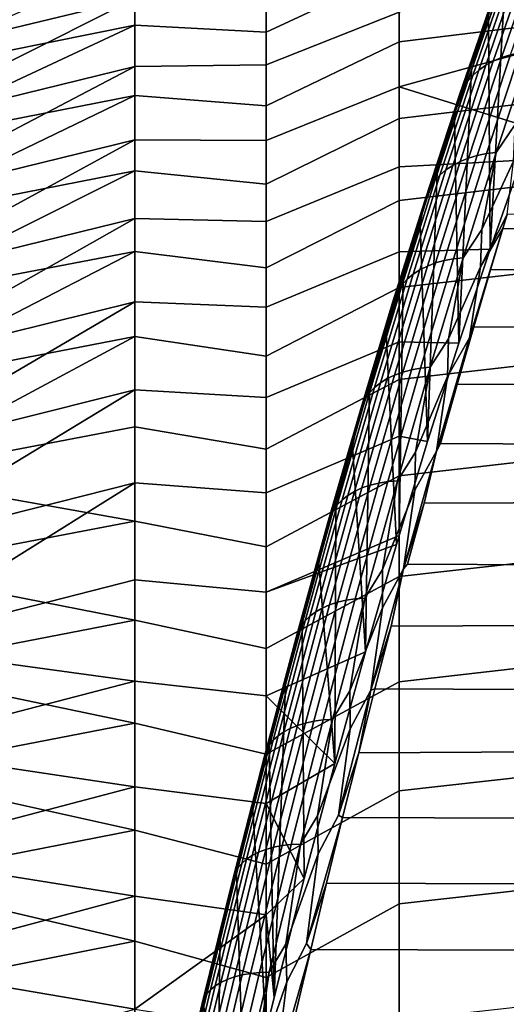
# Model space of a CAD drawing. Header units: metres. Extents: x -29 to 117, y -464 to 29.
# Tile 314 of 362: x 62.72 to 66.41, y 14.05 to 21.52. Entities that reach past the tile are written whole.
import ezdxf

# ---------------------------------------------------------------- set-up
doc = ezdxf.new("R2010")
doc.units = ezdxf.units.M
doc.layers.add('solid_24_501_056_XXX', color=7, linetype='CONTINUOUS')

msp = doc.modelspace()

# ---------------------------------------------------------------- linework, layer by layer
at = {"layer": 'solid_24_501_056_XXX'}
for points in [[(65.597748, 22.397615, 40.839142), (65.597748, 21.894754, 39.882339), (64.589394, 21.423399, 39.495895), (64.589394, 21.941603, 40.429314)], [(66.273109, 21.547792, 69.137764), (66.518974, 22.226353, 68.25943), (66.40519, 21.867474, 68.60524), (66.275726, 21.506407, 69.064583)], [(66.534523, 22.218683, 68.138374), (66.52697, 20.453182, 66.701401), (66.289009, 19.777672, 67.535789), (66.40519, 21.867474, 68.60524)], [(62.611195, 21.68302, 62.856491), (62.611195, 21.439903, 63.329048), (63.590717, 21.679659, 63.511047), (63.590717, 22.156546, 62.564056)], [(65.597748, 22.102758, 63.733971), (64.589394, 21.712727, 63.994675), (64.589394, 21.176491, 64.917854), (65.597748, 21.575422, 64.677505)], [(62.611195, 21.279436, 40.372345), (62.611195, 21.529135, 40.841457), (63.590717, 21.969786, 41.052837), (63.590717, 21.476528, 40.114269)], [(64.589394, 21.423399, 39.495895), (63.590717, 21.476528, 40.114269), (63.590717, 21.969786, 41.052837), (64.589394, 21.941603, 40.429314)], [(66.614128, 21.474018, 38.808464), (65.597748, 21.351044, 38.948147), (65.597748, 21.894754, 39.882339), (66.614128, 22.020077, 39.741688)], [(66.626465, 21.958597, 69.569153), (66.375366, 21.230556, 70.43679), (66.442291, 21.25119, 70.474533), (66.693733, 21.980221, 69.605705)], [(65.597748, 21.894754, 39.882339), (65.597748, 21.351044, 38.948147), (64.589394, 20.865513, 38.585636), (64.589394, 21.423399, 39.495895)], [(66.45224, 21.860304, 69.440414), (66.202492, 21.136168, 70.303406), (66.254868, 21.172758, 70.350807), (66.505119, 21.89834, 69.486092)], [(66.505119, 21.89834, 69.486092), (66.254868, 21.172758, 70.350807), (66.312683, 21.204325, 70.395416), (66.563385, 21.931211, 69.529144)], [(66.563385, 21.931211, 69.529144), (66.312683, 21.204325, 70.395416), (66.375366, 21.230556, 70.43679), (66.626465, 21.958597, 69.569153)], [(66.614128, 21.848598, 64.561401), (65.597748, 21.575422, 64.677505), (65.597748, 21.007833, 65.597382), (66.614128, 21.289696, 65.486992)], [(66.364693, 21.770294, 69.34301), (66.116058, 21.04941, 70.202126), (66.156067, 21.094915, 70.253677), (66.405273, 21.81748, 69.392563)], [(66.405273, 21.81748, 69.392563), (66.156067, 21.094915, 70.253677), (66.202492, 21.136168, 70.303406), (66.45224, 21.860304, 69.440414)], [(66.275726, 21.506407, 69.064583), (66.40519, 21.867474, 68.60524), (66.289009, 19.777672, 67.535789)], [(66.330879, 21.71921, 69.292252), (66.082863, 21.000099, 70.149254), (66.116058, 21.04941, 70.202126), (66.364693, 21.770294, 69.34301)], [(62.611195, 21.186489, 63.796162), (62.611195, 20.922899, 64.257614), (63.590717, 21.162319, 64.436562), (63.590717, 21.679659, 63.511047)], [(62.611195, 21.439903, 63.329048), (62.611195, 21.186489, 63.796162), (63.590717, 21.679659, 63.511047)], [(64.589394, 21.176491, 64.917854), (64.589394, 21.712727, 63.994675), (63.590717, 21.679659, 63.511047), (63.590717, 21.162319, 64.436562)], [(66.284859, 21.607407, 69.189117), (66.038139, 20.89205, 70.041649), (66.056801, 20.947472, 70.095581), (66.304184, 21.664736, 69.240784)], [(66.304184, 21.664736, 69.240784), (66.056801, 20.947472, 70.095581), (66.082863, 21.000099, 70.149254), (66.330879, 21.71921, 69.292252)], [(66.273109, 21.547792, 69.137764), (66.027054, 20.834379, 69.987976), (66.038139, 20.89205, 70.041649), (66.284859, 21.607407, 69.189117)], [(65.597748, 21.575422, 64.677505), (64.589394, 21.176491, 64.917854), (64.589394, 20.601028, 65.817101), (65.597748, 21.007833, 65.597382)], [(66.273109, 21.547792, 69.137764), (66.146324, 21.135984, 69.515732), (66.027054, 20.834379, 69.987976)], [(66.273109, 21.547792, 69.137764), (66.275726, 21.506407, 69.064583), (66.146324, 21.135984, 69.515732)], [(62.611195, 20.749502, 39.451099), (62.611195, 21.019518, 39.908821), (63.590717, 21.476528, 40.114269), (63.590717, 20.943197, 39.19788)], [(62.611195, 21.019518, 39.908821), (62.611195, 21.279436, 40.372345), (63.590717, 21.476528, 40.114269)], [(64.589394, 20.865513, 38.585636), (63.590717, 20.943197, 39.19788), (63.590717, 21.476528, 40.114269), (64.589394, 21.423399, 39.495895)], [(66.614128, 20.888432, 37.899525), (65.597748, 20.767498, 38.038303), (65.597748, 21.351044, 38.948147), (66.614128, 21.474018, 38.808464)], [(66.146324, 21.135984, 69.515732), (66.275726, 21.506407, 69.064583), (66.289009, 19.777672, 67.535789), (66.050903, 19.064861, 68.339691)], [(65.597748, 21.351044, 38.948147), (65.597748, 20.767498, 38.038303), (64.589394, 20.268974, 37.70023), (64.589394, 20.865513, 38.585636)], [(66.764709, 21.091181, 65.836884), (66.614128, 21.289696, 65.486992), (65.597748, 21.007833, 65.597382), (66.614258, 20.691708, 66.387589)], [(66.312683, 21.204325, 70.395416), (66.06218, 20.443054, 71.231689), (66.124458, 20.468077, 71.274399), (66.375366, 21.230556, 70.43679)], [(66.375366, 21.230556, 70.43679), (66.124458, 20.468077, 71.274399), (66.191048, 20.487675, 71.313278), (66.442291, 21.25119, 70.474533)], [(66.442291, 21.25119, 70.474533), (66.191048, 20.487675, 71.313278), (66.261276, 20.501654, 71.347939), (66.512802, 21.266026, 70.508255)], [(66.512802, 21.266026, 70.508255), (66.261276, 20.501654, 71.347939), (66.33445, 20.509878, 71.378044), (66.586197, 21.274916, 70.537636)], [(66.586197, 21.274916, 70.537636), (66.33445, 20.509878, 71.378044), (66.477722, 20.72196, 71.179649)], [(62.611195, 20.64926, 64.713173), (62.611195, 20.365704, 65.162628), (63.590717, 20.605495, 65.338867), (63.590717, 21.162319, 64.436562)], [(62.611195, 20.922899, 64.257614), (62.611195, 20.64926, 64.713173), (63.590717, 21.162319, 64.436562)], [(64.589394, 20.601028, 65.817101), (64.589394, 21.176491, 64.917854), (63.590717, 21.162319, 64.436562), (63.590717, 20.605495, 65.338867)], [(66.202492, 21.136168, 70.303406), (65.952934, 20.377779, 71.136513), (66.004814, 20.412855, 71.185577), (66.254868, 21.172758, 70.350807)], [(66.254868, 21.172758, 70.350807), (66.004814, 20.412855, 71.185577), (66.06218, 20.443054, 71.231689), (66.312683, 21.204325, 70.395416)], [(66.116058, 21.04941, 70.202126), (65.867622, 20.294426, 71.031494), (65.907051, 20.338171, 71.084984), (66.156067, 21.094915, 70.253677)], [(66.156067, 21.094915, 70.253677), (65.907051, 20.338171, 71.084984), (65.952934, 20.377779, 71.136513), (66.202492, 21.136168, 70.303406)], [(66.016914, 20.756008, 69.95887), (66.146324, 21.135984, 69.515732), (66.050903, 19.064861, 68.339691)], [(66.027054, 20.834379, 69.987976), (66.146324, 21.135984, 69.515732), (66.016914, 20.756008, 69.95887)], [(65.597748, 21.007833, 65.597382), (64.589394, 20.601028, 65.817101), (64.589394, 19.987406, 66.690758), (65.597748, 20.401049, 66.491898)], [(66.52697, 20.453182, 66.701401), (66.614258, 20.691708, 66.387589), (65.597748, 21.007833, 65.597382), (65.597748, 20.401049, 66.491898)], [(66.056801, 20.947472, 70.095581), (65.809616, 20.196281, 70.920784), (65.835037, 20.246973, 70.976585), (66.082863, 21.000099, 70.149254)], [(66.082863, 21.000099, 70.149254), (65.835037, 20.246973, 70.976585), (65.867622, 20.294426, 71.031494), (66.116058, 21.04941, 70.202126)], [(62.611195, 20.17971, 38.553959), (62.611195, 20.469522, 38.999409), (63.590717, 20.943197, 39.19788), (63.590717, 20.37079, 38.305378)], [(62.611195, 20.469522, 38.999409), (62.611195, 20.749502, 39.451099), (63.590717, 20.943197, 39.19788)], [(64.589394, 20.268974, 37.70023), (63.590717, 20.37079, 38.305378), (63.590717, 20.943197, 39.19788), (64.589394, 20.865513, 38.585636)], [(66.038139, 20.89205, 70.041649), (65.791603, 20.142855, 70.864655), (65.809616, 20.196281, 70.920784), (66.056801, 20.947472, 70.095581)], [(66.614128, 20.264399, 37.016537), (65.597748, 20.145206, 37.15451), (65.597748, 20.767498, 38.038303), (66.614128, 20.888432, 37.899525)], [(66.027054, 20.834379, 69.987976), (65.781197, 20.087221, 70.808754), (65.791603, 20.142855, 70.864655), (66.038139, 20.89205, 70.041649)], [(65.597748, 20.767498, 38.038303), (65.597748, 20.145206, 37.15451), (64.589394, 19.63489, 36.841309), (64.589394, 20.268974, 37.70023)], [(66.027054, 20.834379, 69.987976), (65.887451, 20.366337, 70.394211), (65.781197, 20.087221, 70.808754)], [(66.027054, 20.834379, 69.987976), (66.016914, 20.756008, 69.95887), (65.887451, 20.366337, 70.394211)], [(65.887451, 20.366337, 70.394211), (66.016914, 20.756008, 69.95887), (66.050903, 19.064861, 68.339691), (65.813499, 18.317293, 69.110313)], [(66.46579, 20.443539, 71.492058), (66.477722, 20.72196, 71.179649), (66.33445, 20.509878, 71.378044), (66.22438, 19.926092, 72.003586)], [(62.535694, 20.073898, 65.565453), (62.611195, 20.072367, 65.605766), (63.590717, 20.605495, 65.338867), (62.611195, 20.365704, 65.162628)], [(62.611195, 20.072367, 65.605766), (62.611195, 19.769388, 66.042366), (63.590717, 20.010223, 66.216286), (63.590717, 20.605495, 65.338867)], [(64.589394, 19.987406, 66.690758), (64.589394, 20.601028, 65.817101), (63.590717, 20.605495, 65.338867), (63.590717, 20.010223, 66.216286)], [(66.06218, 20.443054, 71.231689), (65.812248, 19.648609, 72.036713), (65.874138, 19.672369, 72.080696), (66.124458, 20.468077, 71.274399)], [(66.124458, 20.468077, 71.274399), (65.874138, 19.672369, 72.080696), (65.940384, 19.690886, 72.120667), (66.191048, 20.487675, 71.313278)], [(66.191048, 20.487675, 71.313278), (65.940384, 19.690886, 72.120667), (66.01033, 19.703972, 72.156235), (66.261276, 20.501654, 71.347939)], [(66.261276, 20.501654, 71.347939), (66.01033, 19.703972, 72.156235), (66.08329, 19.711502, 72.18705), (66.33445, 20.509878, 71.378044)], [(66.33445, 20.509878, 71.378044), (66.08329, 19.711502, 72.18705), (66.22438, 19.926092, 72.003586)], [(115.799751, 19.720032, 72.228951), (115.828773, 20.513025, 71.42408), (66.417633, 20.040482, 71.911423), (66.385025, 19.933001, 72.019058)], [(65.597748, 20.401049, 66.491898), (64.589394, 19.987406, 66.690758), (64.589394, 19.336758, 67.537201), (65.597748, 19.756203, 67.359375)], [(66.289009, 19.777672, 67.535789), (66.52697, 20.453182, 66.701401), (65.597748, 20.401049, 66.491898), (65.597748, 19.756203, 67.359375)], [(65.952934, 20.377779, 71.136513), (65.703957, 19.586344, 71.938484), (65.755333, 19.619839, 71.989151), (66.004814, 20.412855, 71.185577)], [(66.004814, 20.412855, 71.185577), (65.755333, 19.619839, 71.989151), (65.812248, 19.648609, 72.036713), (66.06218, 20.443054, 71.231689)], [(66.22438, 19.926092, 72.003586), (66.215019, 19.643513, 72.297386), (66.417633, 20.040482, 71.911423), (66.46579, 20.443539, 71.492058)], [(62.611195, 19.571156, 37.682648), (62.611195, 19.880207, 38.114967), (63.590717, 20.37079, 38.305378), (63.590717, 19.760374, 37.438427)], [(62.611195, 19.880207, 38.114967), (62.611195, 20.17971, 38.553959), (63.590717, 20.37079, 38.305378)], [(64.589394, 19.63489, 36.841309), (63.590717, 19.760374, 37.438427), (63.590717, 20.37079, 38.305378), (64.589394, 20.268974, 37.70023)], [(65.867622, 20.294426, 71.031494), (65.619759, 19.506544, 71.829865), (65.658615, 19.548452, 71.885216), (65.907051, 20.338171, 71.084984)], [(65.907051, 20.338171, 71.084984), (65.658615, 19.548452, 71.885216), (65.703957, 19.586344, 71.938484), (65.952934, 20.377779, 71.136513)], [(65.781197, 20.087221, 70.808754), (65.887451, 20.366337, 70.394211), (65.813499, 18.317293, 69.110313), (65.758118, 19.967543, 70.821152)], [(65.809616, 20.196281, 70.920784), (65.562996, 19.412359, 71.715141), (65.587784, 19.461029, 71.772987), (65.835037, 20.246973, 70.976585)], [(65.835037, 20.246973, 70.976585), (65.587784, 19.461029, 71.772987), (65.619759, 19.506544, 71.829865), (65.867622, 20.294426, 71.031494)], [(66.614128, 19.603065, 36.161129), (65.597748, 19.485329, 36.298412), (65.597748, 20.145206, 37.15451), (66.614128, 20.264399, 37.016537)], [(65.791603, 20.142855, 70.864655), (65.545647, 19.361017, 71.656898), (65.562996, 19.412359, 71.715141), (65.809616, 20.196281, 70.920784)], [(65.597748, 20.145206, 37.15451), (65.597748, 19.485329, 36.298412), (64.589394, 18.964434, 36.010471), (64.589394, 19.63489, 36.841309)], [(65.781197, 20.087221, 70.808754), (65.535904, 19.307508, 71.598839), (65.545647, 19.361017, 71.656898), (65.791603, 20.142855, 70.864655)], [(65.781197, 20.087221, 70.808754), (65.629097, 19.5602, 71.239082), (65.535904, 19.307508, 71.598839)], [(65.781197, 20.087221, 70.808754), (65.758118, 19.967543, 70.821152), (65.629097, 19.5602, 71.239082)], [(66.215019, 19.643513, 72.297386), (66.385025, 19.933001, 72.019058), (66.417633, 20.040482, 71.911423)], [(62.535694, 19.460821, 66.431198), (62.611195, 19.456917, 66.472221), (63.590717, 20.010223, 66.216286), (62.611195, 19.769388, 66.042366)], [(62.611195, 19.135099, 66.895126), (63.590717, 19.377615, 67.067177), (63.590717, 20.010223, 66.216286), (62.611195, 19.456917, 66.472221)], [(64.589394, 19.336758, 67.537201), (64.589394, 19.987406, 66.690758), (63.590717, 20.010223, 66.216286), (63.590717, 19.377615, 67.067177)], [(65.629097, 19.5602, 71.239082), (65.758118, 19.967543, 70.821152), (65.813499, 18.317293, 69.110313), (65.59771, 17.605551, 69.78373)], [(66.215019, 19.643513, 72.297386), (66.22438, 19.926092, 72.003586), (66.08329, 19.711502, 72.18705), (65.971924, 19.09729, 72.794685)], [(66.132225, 19.104038, 72.811813), (66.290741, 19.618967, 72.327019), (66.385025, 19.933001, 72.019058)], [(66.132225, 19.104038, 72.811813), (66.385025, 19.933001, 72.019058), (66.215019, 19.643513, 72.297386)], [(115.799751, 19.720032, 72.228951), (66.385025, 19.933001, 72.019058), (66.290741, 19.618967, 72.327019)], [(62.611195, 18.925007, 36.838837), (62.611195, 19.252705, 37.257202), (63.590717, 19.760374, 37.438427), (63.590717, 19.113087, 36.598644)], [(62.611195, 19.252705, 37.257202), (62.611195, 19.571156, 37.682648), (63.590717, 19.760374, 37.438427)], [(64.589394, 18.964434, 36.010471), (63.590717, 19.113087, 36.598644), (63.590717, 19.760374, 37.438427), (64.589394, 19.63489, 36.841309)], [(65.597748, 19.756203, 67.359375), (64.589394, 19.336758, 67.537201), (64.589394, 18.650291, 68.354858), (65.597748, 19.074497, 68.198196)], [(66.050903, 19.064861, 68.339691), (66.289009, 19.777672, 67.535789), (65.597748, 19.756203, 67.359375), (65.597748, 19.074497, 68.198196)], [(65.755333, 19.619839, 71.989151), (65.506828, 18.79492, 72.760262), (65.563293, 18.822205, 72.809212), (65.812248, 19.648609, 72.036713)], [(65.812248, 19.648609, 72.036713), (65.563293, 18.822205, 72.809212), (65.624786, 18.844652, 72.854424), (65.874138, 19.672369, 72.080696)], [(65.874138, 19.672369, 72.080696), (65.624786, 18.844652, 72.854424), (65.690689, 18.86204, 72.895447), (65.940384, 19.690886, 72.120667)], [(65.940384, 19.690886, 72.120667), (65.690689, 18.86204, 72.895447), (65.760361, 18.874199, 72.931885), (66.01033, 19.703972, 72.156235)], [(66.01033, 19.703972, 72.156235), (65.760361, 18.874199, 72.931885), (65.833099, 18.881006, 72.963371), (66.08329, 19.711502, 72.18705)], [(66.08329, 19.711502, 72.18705), (65.833099, 18.881006, 72.963371), (65.971924, 19.09729, 72.794685)], [(115.756416, 18.894234, 73.002594), (115.799751, 19.720032, 72.228951), (66.290741, 19.618967, 72.327019), (66.164032, 19.188869, 72.733658)], [(65.658615, 19.548452, 71.885216), (65.41114, 18.726967, 72.653114), (65.45594, 18.763069, 72.708054), (65.703957, 19.586344, 71.938484)], [(65.703957, 19.586344, 71.938484), (65.45594, 18.763069, 72.708054), (65.506828, 18.79492, 72.760262), (65.755333, 19.619839, 71.989151)], [(66.614128, 18.905649, 35.334873), (65.597748, 18.789099, 35.471607), (65.597748, 19.485329, 36.298412), (66.614128, 19.603065, 36.161129)], [(66.132225, 19.104038, 72.811813), (66.215019, 19.643513, 72.297386), (65.971924, 19.09729, 72.794685), (65.965248, 18.811579, 73.070045)], [(66.132225, 19.104038, 72.811813), (66.164032, 19.188869, 72.733658), (66.290741, 19.618967, 72.327019)], [(65.587784, 19.461029, 71.772987), (65.341492, 18.643473, 72.537216), (65.372864, 18.68697, 72.595978), (65.619759, 19.506544, 71.829865)], [(65.619759, 19.506544, 71.829865), (65.372864, 18.68697, 72.595978), (65.41114, 18.726967, 72.653114), (65.658615, 19.548452, 71.885216)], [(65.500305, 19.144028, 71.648247), (65.629097, 19.5602, 71.239082), (65.59771, 17.605551, 69.78373), (65.576859, 17.535139, 69.847427)], [(65.535904, 19.307508, 71.598839), (65.629097, 19.5602, 71.239082), (65.500305, 19.144028, 71.648247)], [(65.597748, 19.485329, 36.298412), (65.597748, 18.789099, 35.471607), (64.589394, 18.258846, 35.209251), (64.589394, 18.964434, 36.010471)], [(65.562996, 19.412359, 71.715141), (65.317345, 18.596909, 72.477402), (65.341492, 18.643473, 72.537216), (65.587784, 19.461029, 71.772987)], [(62.535694, 18.810434, 67.269264), (62.611195, 18.80409, 67.310875), (63.590717, 19.377615, 67.067177), (62.611195, 19.135099, 66.895126)], [(62.611195, 18.464052, 67.719276), (63.590717, 18.708849, 67.889961), (63.590717, 19.377615, 67.067177), (62.611195, 18.80409, 67.310875)], [(64.589394, 18.650291, 68.354858), (64.589394, 19.336758, 67.537201), (63.590717, 19.377615, 67.067177), (63.590717, 18.708849, 67.889961)], [(65.535904, 19.307508, 71.598839), (65.291565, 18.496439, 72.357002), (65.300644, 18.547733, 72.417137), (65.545647, 19.361017, 71.656898)], [(65.545647, 19.361017, 71.656898), (65.300644, 18.547733, 72.417137), (65.317345, 18.596909, 72.477402), (65.562996, 19.412359, 71.715141)], [(65.535904, 19.307508, 71.598839), (65.371704, 18.718931, 72.048775), (65.291565, 18.496439, 72.357002)], [(65.535904, 19.307508, 71.598839), (65.500305, 19.144028, 71.648247), (65.371704, 18.718931, 72.048775)], [(65.371704, 18.718931, 72.048775), (65.500305, 19.144028, 71.648247), (65.576859, 17.535139, 69.847427), (65.341835, 16.721228, 70.548393)], [(115.756416, 18.894234, 73.002594), (66.164032, 19.188869, 72.733658), (66.037674, 18.75041, 73.131142)], [(66.132225, 19.104038, 72.811813), (66.037674, 18.75041, 73.131142), (66.164032, 19.188869, 72.733658)], [(62.611195, 18.242504, 36.024151), (62.611195, 18.588219, 36.427753), (63.590717, 19.113087, 36.598644), (63.590717, 18.430136, 35.787601)], [(62.611195, 18.588219, 36.427753), (62.611195, 18.925007, 36.838837), (63.590717, 19.113087, 36.598644)], [(64.589394, 18.258846, 35.209251), (63.590717, 18.430136, 35.787601), (63.590717, 19.113087, 36.598644), (64.589394, 18.964434, 36.010471)], [(65.597748, 19.074497, 68.198196), (64.589394, 18.650291, 68.354858), (64.589394, 17.929276, 69.14222), (65.597748, 18.357204, 69.00679)], [(65.813499, 18.317293, 69.110313), (66.050903, 19.064861, 68.339691), (65.597748, 19.074497, 68.198196), (65.597748, 18.357204, 69.00679)], [(65.965248, 18.811579, 73.070045), (65.971924, 19.09729, 72.794685), (65.833099, 18.881006, 72.963371), (65.720749, 18.236797, 73.551651)], [(65.880737, 18.243322, 73.570435), (66.037674, 18.75041, 73.131142), (66.132225, 19.104038, 72.811813)], [(65.880737, 18.243322, 73.570435), (66.132225, 19.104038, 72.811813), (65.965248, 18.811579, 73.070045)], [(66.614128, 18.173435, 34.539291), (65.597748, 18.057812, 34.675644), (65.597748, 18.789099, 35.471607), (66.614128, 18.905649, 35.334873)], [(65.563293, 18.822205, 72.809212), (65.315697, 17.965057, 73.547928), (65.376793, 17.986141, 73.594315), (65.624786, 18.844652, 72.854424)], [(65.624786, 18.844652, 72.854424), (65.376793, 17.986141, 73.594315), (65.44236, 18.002361, 73.636353), (65.690689, 18.86204, 72.895447)], [(65.690689, 18.86204, 72.895447), (65.44236, 18.002361, 73.636353), (65.511749, 18.013556, 73.673622), (65.760361, 18.874199, 72.931885)], [(65.760361, 18.874199, 72.931885), (65.511749, 18.013556, 73.673622), (65.584274, 18.019613, 73.70575), (65.833099, 18.881006, 72.963371)], [(65.833099, 18.881006, 72.963371), (65.584274, 18.019613, 73.70575), (65.720749, 18.236797, 73.551651)], [(115.698807, 18.036806, 73.743637), (115.756416, 18.894234, 73.002594), (66.037674, 18.75041, 73.131142), (65.911835, 18.303814, 73.519272)], [(65.597748, 18.789099, 35.471607), (65.597748, 18.057812, 34.675644), (64.589394, 17.519438, 34.439133), (64.589394, 18.258846, 35.209251)], [(65.41114, 18.726967, 72.653114), (65.165009, 17.874926, 73.387436), (65.209282, 17.909172, 73.44397), (65.45594, 18.763069, 72.708054)], [(65.45594, 18.763069, 72.708054), (65.209282, 17.909172, 73.44397), (65.259674, 17.939316, 73.49765), (65.506828, 18.79492, 72.760262)], [(65.506828, 18.79492, 72.760262), (65.259674, 17.939316, 73.49765), (65.315697, 17.965057, 73.547928), (65.563293, 18.822205, 72.809212)], [(65.880737, 18.243322, 73.570435), (65.965248, 18.811579, 73.070045), (65.720749, 18.236797, 73.551651), (65.716858, 17.948954, 73.808784)], [(65.880737, 18.243322, 73.570435), (65.911835, 18.303814, 73.519272), (66.037674, 18.75041, 73.131142)], [(62.535694, 18.123981, 68.078064), (62.611195, 18.115145, 68.120117), (63.590717, 18.708849, 67.889961), (62.611195, 18.464052, 67.719276)], [(62.611195, 17.757538, 68.513229), (63.590717, 18.005177, 68.68309), (63.590717, 18.708849, 67.889961), (62.611195, 18.115145, 68.120117)], [(64.589394, 17.929276, 69.14222), (64.589394, 18.650291, 68.354858), (63.590717, 18.708849, 67.889961), (63.590717, 18.005177, 68.68309)], [(65.341492, 18.643473, 72.537216), (65.09655, 17.795511, 73.268021), (65.127312, 17.836914, 73.32859), (65.372864, 18.68697, 72.595978)], [(65.372864, 18.68697, 72.595978), (65.127312, 17.836914, 73.32859), (65.165009, 17.874926, 73.387436), (65.41114, 18.726967, 72.653114)], [(65.291565, 18.496439, 72.357002), (65.371704, 18.718931, 72.048775), (65.341835, 16.721228, 70.548393), (65.243484, 18.285536, 72.440102)], [(65.317345, 18.596909, 72.477402), (65.073029, 17.751131, 73.206322), (65.09655, 17.795511, 73.268021), (65.341492, 18.643473, 72.537216)], [(65.291565, 18.496439, 72.357002), (65.048561, 17.655209, 73.082008), (65.056976, 17.704208, 73.144112), (65.300644, 18.547733, 72.417137)], [(65.300644, 18.547733, 72.417137), (65.056976, 17.704208, 73.144112), (65.073029, 17.751131, 73.206322), (65.317345, 18.596909, 72.477402)], [(65.291565, 18.496439, 72.357002), (65.115829, 17.844448, 72.821678), (65.048561, 17.655209, 73.082008)], [(65.291565, 18.496439, 72.357002), (65.243484, 18.285536, 72.440102), (65.115829, 17.844448, 72.821678)], [(62.611195, 18.242504, 36.024151), (63.590717, 18.430136, 35.787601), (63.590717, 17.712799, 35.006809), (62.611195, 17.888027, 35.62822)], [(64.589394, 17.519438, 34.439133), (63.590717, 17.712799, 35.006809), (63.590717, 18.430136, 35.787601), (64.589394, 18.258846, 35.209251)], [(65.597748, 18.357204, 69.00679), (64.589394, 17.929276, 69.14222), (64.589394, 17.175049, 69.897835), (65.59771, 17.605551, 69.78373)], [(65.813499, 18.317293, 69.110313), (65.597748, 18.357204, 69.00679), (65.59771, 17.605551, 69.78373)], [(65.880737, 18.243322, 73.570435), (65.786476, 17.849276, 73.897896), (115.698807, 18.036806, 73.743637), (65.911835, 18.303814, 73.519272)], [(65.115829, 17.844448, 72.821678), (65.243484, 18.285536, 72.440102), (65.341835, 16.721228, 70.548393), (65.108467, 15.875729, 71.213066)], [(65.716858, 17.948954, 73.808784), (65.720749, 18.236797, 73.551651), (65.584274, 18.019613, 73.70575), (65.471252, 17.345926, 74.273239)], [(65.63092, 17.352137, 74.293648), (65.786476, 17.849276, 73.897896), (65.880737, 18.243322, 73.570435)], [(65.63092, 17.352137, 74.293648), (65.880737, 18.243322, 73.570435), (65.716858, 17.948954, 73.808784)], [(66.614128, 17.40777, 33.775852), (65.597748, 17.292835, 33.911999), (65.597748, 18.057812, 34.675644), (66.614128, 18.173435, 34.539291)], [(62.535694, 17.402784, 68.856041), (62.611195, 17.391401, 68.898399), (63.590717, 18.005177, 68.68309), (62.611195, 17.757538, 68.513229)], [(62.611195, 17.016912, 69.275459), (63.590717, 17.267908, 69.445091), (63.590717, 18.005177, 68.68309), (62.611195, 17.391401, 68.898399)], [(64.589394, 17.175049, 69.897835), (64.589394, 17.929276, 69.14222), (63.590717, 18.005177, 68.68309), (63.590717, 17.267908, 69.445091)], [(65.597748, 18.057812, 34.675644), (65.597748, 17.292835, 33.911999), (64.589394, 16.747578, 33.701546), (64.589394, 17.519438, 34.439133)], [(65.44236, 18.002361, 73.636353), (65.19577, 17.113155, 74.342201), (65.264885, 17.123352, 74.380257), (65.511749, 18.013556, 73.673622)], [(65.511749, 18.013556, 73.673622), (65.264885, 17.123352, 74.380257), (65.337196, 17.128633, 74.41301), (65.584274, 18.019613, 73.70575)], [(65.584274, 18.019613, 73.70575), (65.337196, 17.128633, 74.41301), (65.471252, 17.345926, 74.273239)], [(115.627312, 17.148214, 74.451317), (115.698807, 18.036806, 73.743637), (65.786476, 17.849276, 73.897896), (65.661522, 17.386984, 74.266853)], [(65.209282, 17.909172, 73.44397), (64.964355, 17.025955, 74.145065), (65.014252, 17.054331, 74.20015), (65.259674, 17.939316, 73.49765)], [(65.259674, 17.939316, 73.49765), (65.014252, 17.054331, 74.20015), (65.069832, 17.078474, 74.251694), (65.315697, 17.965057, 73.547928)], [(65.315697, 17.965057, 73.547928), (65.069832, 17.078474, 74.251694), (65.130539, 17.098148, 74.299202), (65.376793, 17.986141, 73.594315)], [(65.376793, 17.986141, 73.594315), (65.130539, 17.098148, 74.299202), (65.19577, 17.113155, 74.342201), (65.44236, 18.002361, 73.636353)], [(65.63092, 17.352137, 74.293648), (65.716858, 17.948954, 73.808784), (65.471252, 17.345926, 74.273239), (65.470245, 17.05695, 74.512444)], [(62.611195, 17.52496, 35.24015), (62.611195, 17.888027, 35.62822), (63.590717, 17.712799, 35.006809)], [(65.127312, 17.836914, 73.32859), (64.883484, 16.957672, 74.026527), (64.920616, 16.993629, 74.087006), (65.165009, 17.874926, 73.387436)], [(65.165009, 17.874926, 73.387436), (64.920616, 16.993629, 74.087006), (64.964355, 17.025955, 74.145065), (65.209282, 17.909172, 73.44397)], [(65.073029, 17.751131, 73.206322), (64.830429, 16.876318, 73.900749), (64.853325, 16.91844, 73.964233), (65.09655, 17.795511, 73.268021)], [(65.09655, 17.795511, 73.268021), (64.853325, 16.91844, 73.964233), (64.883484, 16.957672, 74.026527), (65.127312, 17.836914, 73.32859)], [(65.048561, 17.655209, 73.082008), (65.115829, 17.844448, 72.821678), (65.108467, 15.875729, 71.213066), (64.988625, 17.395287, 73.193771)], [(65.63092, 17.352137, 74.293648), (65.661522, 17.386984, 74.266853), (65.786476, 17.849276, 73.897896)], [(62.611195, 17.52496, 35.24015), (63.590717, 17.712799, 35.006809), (63.590717, 16.96241, 34.257721), (62.611195, 17.153475, 34.860134)], [(64.589394, 16.747578, 33.701546), (63.590717, 16.96241, 34.257721), (63.590717, 17.712799, 35.006809), (64.589394, 17.519438, 34.439133)], [(65.048561, 17.655209, 73.082008), (64.807274, 16.785105, 73.77269), (64.815025, 16.831728, 73.836685), (65.056976, 17.704208, 73.144112)], [(65.056976, 17.704208, 73.144112), (64.815025, 16.831728, 73.836685), (64.830429, 16.876318, 73.900749), (65.073029, 17.751131, 73.206322)], [(65.048561, 17.655209, 73.082008), (64.861877, 16.938042, 73.55645), (64.807274, 16.785105, 73.77269)], [(65.048561, 17.655209, 73.082008), (64.988625, 17.395287, 73.193771), (64.861877, 16.938042, 73.55645)], [(65.576859, 17.535139, 69.847427), (65.59771, 17.605551, 69.78373), (64.589394, 17.175049, 69.897835)], [(65.576859, 17.535139, 69.847427), (64.589394, 17.175049, 69.897835), (64.589394, 16.389008, 70.620293), (65.341835, 16.721228, 70.548393)], [(66.614128, 16.610064, 33.045956), (65.597748, 16.495596, 33.182102), (65.597748, 17.292835, 33.911999), (66.614128, 17.40777, 33.775852)], [(64.861877, 16.938042, 73.55645), (64.988625, 17.395287, 73.193771), (65.108467, 15.875729, 71.213066), (64.877609, 15.001692, 71.839027)], [(65.470245, 17.05695, 74.512444), (65.471252, 17.345926, 74.273239), (65.337196, 17.128633, 74.41301), (65.223824, 16.426088, 74.958321)], [(65.383171, 16.4319, 74.980309), (65.537155, 16.917181, 74.625977), (65.63092, 17.352137, 74.293648)], [(65.383171, 16.4319, 74.980309), (65.63092, 17.352137, 74.293648), (65.470245, 17.05695, 74.512444)], [(65.63092, 17.352137, 74.293648), (65.537155, 16.917181, 74.625977), (115.627312, 17.148214, 74.451317), (65.661522, 17.386984, 74.266853)], [(62.611195, 17.016912, 69.275459), (62.611195, 16.634251, 69.644218), (63.590717, 16.498419, 70.174545), (63.590717, 17.267908, 69.445091)], [(64.589394, 16.389008, 70.620293), (64.589394, 17.175049, 69.897835), (63.590717, 17.267908, 69.445091), (63.590717, 16.498419, 70.174545)], [(65.597748, 17.292835, 33.911999), (65.597748, 16.495596, 33.182102), (64.589394, 15.944693, 32.997856), (64.589394, 16.747578, 33.701546)], [(62.611195, 16.773752, 34.488346), (62.611195, 17.153475, 34.860134), (63.590717, 16.96241, 34.257721)], [(65.130539, 17.098148, 74.299202), (64.886414, 16.182055, 74.967987), (64.951317, 16.195812, 75.011894), (65.19577, 17.113155, 74.342201)], [(65.19577, 17.113155, 74.342201), (64.951317, 16.195812, 75.011894), (65.020157, 16.204977, 75.050705), (65.264885, 17.123352, 74.380257)], [(65.264885, 17.123352, 74.380257), (65.020157, 16.204977, 75.050705), (65.092247, 16.209455, 75.084038), (65.337196, 17.128633, 74.41301)], [(65.337196, 17.128633, 74.41301), (65.092247, 16.209455, 75.084038), (65.223824, 16.426088, 74.958321)], [(115.541985, 16.229691, 75.124245), (115.627312, 17.148214, 74.451317), (65.537155, 16.917181, 74.625977), (65.413544, 16.440105, 74.975075)], [(64.964355, 17.025955, 74.145065), (64.721542, 16.114796, 74.810249), (64.770958, 16.141346, 74.866661), (65.014252, 17.054331, 74.20015)], [(65.014252, 17.054331, 74.20015), (64.770958, 16.141346, 74.866661), (64.826103, 16.163839, 74.919411), (65.069832, 17.078474, 74.251694)], [(65.069832, 17.078474, 74.251694), (64.826103, 16.163839, 74.919411), (64.886414, 16.182055, 74.967987), (65.130539, 17.098148, 74.299202)], [(65.383171, 16.4319, 74.980309), (65.470245, 17.05695, 74.512444), (65.223824, 16.426088, 74.958321), (65.225784, 16.136953, 75.179932)], [(62.611195, 16.773752, 34.488346), (63.590717, 16.96241, 34.257721), (63.590717, 16.180372, 33.54174), (62.611195, 16.385971, 34.124969)], [(64.589394, 15.944693, 32.997856), (63.590717, 16.180372, 33.54174), (63.590717, 16.96241, 34.257721), (64.589394, 16.747578, 33.701546)], [(64.853325, 16.91844, 73.964233), (64.612206, 16.013626, 74.624779), (64.641769, 16.050619, 74.688705), (64.883484, 16.957672, 74.026527)], [(64.883484, 16.957672, 74.026527), (64.641769, 16.050619, 74.688705), (64.678337, 16.084454, 74.750732), (64.920616, 16.993629, 74.087006)], [(64.920616, 16.993629, 74.087006), (64.678337, 16.084454, 74.750732), (64.721542, 16.114796, 74.810249), (64.964355, 17.025955, 74.145065)], [(64.830429, 16.876318, 73.900749), (64.589935, 15.973842, 74.559586), (64.612206, 16.013626, 74.624779), (64.853325, 16.91844, 73.964233)], [(64.735756, 16.473387, 73.909218), (64.861877, 16.938042, 73.55645), (64.877609, 15.001692, 71.839027), (64.649315, 14.099339, 72.426147)], [(64.807274, 16.785105, 73.77269), (64.861877, 16.938042, 73.55645), (64.735756, 16.473387, 73.909218)], [(65.383171, 16.4319, 74.980309), (65.413544, 16.440105, 74.975075), (65.537155, 16.917181, 74.625977)], [(64.807274, 16.785105, 73.77269), (64.568077, 15.887492, 74.427986), (64.575172, 15.931658, 74.493774), (64.815025, 16.831728, 73.836685)], [(64.815025, 16.831728, 73.836685), (64.575172, 15.931658, 74.493774), (64.589935, 15.973842, 74.559586), (64.830429, 16.876318, 73.900749)], [(64.807274, 16.785105, 73.77269), (64.610428, 16.00198, 74.25161), (64.568077, 15.887492, 74.427986)], [(64.807274, 16.785105, 73.77269), (64.735756, 16.473387, 73.909218), (64.610428, 16.00198, 74.25161)], [(65.108467, 15.875729, 71.213066), (65.341835, 16.721228, 70.548393), (64.589394, 16.389008, 70.620293)], [(62.611195, 16.634251, 69.644218), (62.611195, 16.243599, 70.004509), (63.590717, 16.498419, 70.174545)], [(66.614128, 16.610064, 33.045956), (66.614128, 15.781783, 32.350945), (65.597748, 15.667581, 32.487316), (65.597748, 16.495596, 33.182102)], [(62.611195, 16.243599, 70.004509), (62.611195, 15.845146, 70.356148), (63.590717, 15.698147, 70.870079), (63.590717, 16.498419, 70.174545)], [(64.589394, 15.572606, 71.30825), (64.589394, 16.389008, 70.620293), (63.590717, 16.498419, 70.174545), (63.590717, 15.698147, 70.870079)], [(65.597748, 16.495596, 33.182102), (65.597748, 15.667581, 32.487316), (64.589394, 15.112272, 32.329365), (64.589394, 15.944693, 32.997856)], [(64.610428, 16.00198, 74.25161), (64.735756, 16.473387, 73.909218), (64.649315, 14.099339, 72.426147)], [(115.541985, 16.229691, 75.124245), (65.413544, 16.440105, 74.975075), (65.290627, 15.955967, 75.314026)], [(65.383171, 16.4319, 74.980309), (65.290627, 15.955967, 75.314026), (65.413544, 16.440105, 74.975075)], [(62.611195, 15.990322, 33.77018), (62.611195, 16.385971, 34.124969), (63.590717, 16.180372, 33.54174)], [(65.108467, 15.875729, 71.213066), (64.589394, 16.389008, 70.620293), (64.589394, 15.572606, 71.30825)], [(65.225784, 16.136953, 75.179932), (65.223824, 16.426088, 74.958321), (65.092247, 16.209455, 75.084038), (64.978867, 15.478706, 75.605766)], [(65.137878, 15.48404, 75.629303), (65.290627, 15.955967, 75.314026), (65.383171, 16.4319, 74.980309)], [(65.137878, 15.48404, 75.629303), (65.383171, 16.4319, 74.980309), (65.225784, 16.136953, 75.179932)], [(115.443558, 15.281904, 75.761475), (115.541985, 16.229691, 75.124245), (65.290627, 15.955967, 75.314026), (65.16835, 15.46497, 75.6427)], [(62.611195, 15.990322, 33.77018), (63.590717, 16.180372, 33.54174), (63.590717, 15.368145, 32.860199), (62.611195, 15.586993, 33.424145)], [(64.589394, 15.112272, 32.329365), (63.590717, 15.368145, 32.860199), (63.590717, 16.180372, 33.54174), (64.589394, 15.944693, 32.997856)], [(64.721542, 16.114796, 74.810249), (64.481232, 15.177078, 75.438423), (64.530167, 15.201746, 75.496094), (64.770958, 16.141346, 74.866661)], [(64.770958, 16.141346, 74.866661), (64.530167, 15.201746, 75.496094), (64.584869, 15.222539, 75.549988), (64.826103, 16.163839, 74.919411)], [(64.826103, 16.163839, 74.919411), (64.584869, 15.222539, 75.549988), (64.644806, 15.239253, 75.599564), (64.886414, 16.182055, 74.967987)], [(64.886414, 16.182055, 74.967987), (64.644806, 15.239253, 75.599564), (64.709373, 15.251721, 75.644333), (64.951317, 16.195812, 75.011894)], [(64.951317, 16.195812, 75.011894), (64.709373, 15.251721, 75.644333), (64.777939, 15.259823, 75.683861), (65.020157, 16.204977, 75.050705)], [(65.020157, 16.204977, 75.050705), (64.777939, 15.259823, 75.683861), (64.849823, 15.263475, 75.717751), (65.092247, 16.209455, 75.084038)], [(65.092247, 16.209455, 75.084038), (64.849823, 15.263475, 75.717751), (64.978867, 15.478706, 75.605766)], [(65.137878, 15.48404, 75.629303), (65.225784, 16.136953, 75.179932), (64.978867, 15.478706, 75.605766), (64.983864, 15.190344, 75.810143)], [(64.641769, 16.050619, 74.688705), (64.40255, 15.117134, 75.314049), (64.438553, 15.148782, 75.377541), (64.678337, 16.084454, 74.750732)], [(64.678337, 16.084454, 74.750732), (64.438553, 15.148782, 75.377541), (64.481232, 15.177078, 75.438423), (64.721542, 16.114796, 74.810249)], [(64.589935, 15.973842, 74.559586), (64.351921, 15.045072, 75.18177), (64.373573, 15.08245, 75.248573), (64.612206, 16.013626, 74.624779)], [(64.612206, 16.013626, 74.624779), (64.373573, 15.08245, 75.248573), (64.40255, 15.117134, 75.314049), (64.641769, 16.050619, 74.688705)], [(64.485786, 15.523348, 74.583916), (64.610428, 16.00198, 74.25161), (64.649315, 14.099339, 72.426147), (64.589119, 13.85494, 72.575523)], [(64.568077, 15.887492, 74.427986), (64.610428, 16.00198, 74.25161), (64.485786, 15.523348, 74.583916)], [(64.568077, 15.887492, 74.427986), (64.331345, 14.963735, 75.046806), (64.337799, 15.005369, 75.114288), (64.575172, 15.931658, 74.493774)], [(64.575172, 15.931658, 74.493774), (64.337799, 15.005369, 75.114288), (64.351921, 15.045072, 75.18177), (64.589935, 15.973842, 74.559586)], [(65.137878, 15.48404, 75.629303), (65.16835, 15.46497, 75.6427), (65.290627, 15.955967, 75.314026)], [(62.611195, 15.845146, 70.356148), (62.611195, 15.439083, 70.698967), (63.590717, 15.698147, 70.870079)], [(64.568077, 15.887492, 74.427986), (64.361839, 15.037553, 74.906128), (64.331345, 14.963735, 75.046806)], [(64.568077, 15.887492, 74.427986), (64.485786, 15.523348, 74.583916), (64.361839, 15.037553, 74.906128)], [(64.877609, 15.001692, 71.839027), (65.108467, 15.875729, 71.213066), (64.589394, 15.572606, 71.30825)], [(66.614128, 15.781783, 32.350945), (66.614128, 14.924455, 31.692104), (65.597748, 14.810333, 31.828934), (65.597748, 15.667581, 32.487316)], [(62.611195, 15.439083, 70.698967), (62.611195, 15.025605, 71.032814), (63.590717, 14.868584, 71.530411), (63.590717, 15.698147, 70.870079)], [(64.589394, 14.727359, 71.960449), (64.589394, 15.572606, 71.30825), (63.590717, 15.698147, 70.870079), (63.590717, 14.868584, 71.530411)], [(65.597748, 15.667581, 32.487316), (65.597748, 14.810333, 31.828934), (64.589394, 14.251858, 31.697309), (64.589394, 15.112272, 32.329365)], [(62.611195, 15.176178, 33.087032), (62.611195, 15.586993, 33.424145), (63.590717, 15.368145, 32.860199)], [(64.877609, 15.001692, 71.839027), (64.589394, 15.572606, 71.30825), (64.589394, 14.727359, 71.960449)], [(64.361839, 15.037553, 74.906128), (64.485786, 15.523348, 74.583916), (64.589119, 13.85494, 72.575523), (64.424385, 13.171852, 72.972313)], [(64.983864, 15.190344, 75.810143), (64.978867, 15.478706, 75.605766), (64.849823, 15.263475, 75.717751), (64.736763, 14.505206, 76.214462)], [(64.983864, 15.190344, 75.810143), (64.895447, 14.509984, 76.239494), (65.16835, 15.46497, 75.6427), (65.137878, 15.48404, 75.629303)], [(64.895447, 14.509984, 76.239494), (65.046883, 14.967364, 75.960922), (65.16835, 15.46497, 75.6427)], [(115.389381, 14.797477, 76.066254), (115.443558, 15.281904, 75.761475), (65.16835, 15.46497, 75.6427), (65.046883, 14.967364, 75.960922)], [(62.611195, 14.758073, 32.759003), (62.611195, 15.176178, 33.087032), (63.590717, 15.368145, 32.860199), (63.590717, 14.527242, 32.214371)], [(64.589394, 14.251858, 31.697309), (63.590717, 14.527242, 32.214371), (63.590717, 15.368145, 32.860199), (64.589394, 15.112272, 32.329365)], [(64.584869, 15.222539, 75.549988), (64.346535, 14.255966, 76.142326), (64.40609, 14.271134, 76.192848), (64.644806, 15.239253, 75.599564)], [(64.644806, 15.239253, 75.599564), (64.40609, 14.271134, 76.192848), (64.470329, 14.282278, 76.238434), (64.709373, 15.251721, 75.644333)], [(64.709373, 15.251721, 75.644333), (64.470329, 14.282278, 76.238434), (64.538628, 14.289286, 76.278633), (64.777939, 15.259823, 75.683861)], [(64.777939, 15.259823, 75.683861), (64.538628, 14.289286, 76.278633), (64.610306, 14.292088, 76.313042), (64.849823, 15.263475, 75.717751)], [(64.849823, 15.263475, 75.717751), (64.610306, 14.292088, 76.313042), (64.736763, 14.505206, 76.214462)], [(64.438553, 15.148782, 75.377541), (64.201645, 14.187996, 75.966331), (64.243805, 14.21419, 76.028503), (64.481232, 15.177078, 75.438423)], [(64.481232, 15.177078, 75.438423), (64.243805, 14.21419, 76.028503), (64.292267, 14.236921, 76.087364), (64.530167, 15.201746, 75.496094)], [(64.530167, 15.201746, 75.496094), (64.292267, 14.236921, 76.087364), (64.346535, 14.255966, 76.142326), (64.584869, 15.222539, 75.549988)], [(64.895447, 14.509984, 76.239494), (64.983864, 15.190344, 75.810143), (64.736763, 14.505206, 76.214462), (64.744865, 14.218516, 76.401993)], [(64.373573, 15.08245, 75.248573), (64.13781, 14.126288, 75.834534), (64.166191, 14.158599, 75.901459), (64.40255, 15.117134, 75.314049)], [(64.40255, 15.117134, 75.314049), (64.166191, 14.158599, 75.901459), (64.201645, 14.187996, 75.966331), (64.438553, 15.148782, 75.377541)], [(62.611195, 15.025605, 71.032814), (62.611195, 14.604911, 71.357513), (63.590717, 14.868584, 71.530411)], [(64.337799, 15.005369, 75.114288), (64.103264, 14.054235, 75.697166), (64.11676, 14.091386, 75.766212), (64.351921, 15.045072, 75.18177)], [(64.351921, 15.045072, 75.18177), (64.11676, 14.091386, 75.766212), (64.13781, 14.126288, 75.834534), (64.373573, 15.08245, 75.248573)], [(64.238754, 14.545301, 75.217819), (64.361839, 15.037553, 74.906128), (64.424385, 13.171852, 72.972313), (64.202911, 12.219577, 73.477386)], [(64.331345, 14.963735, 75.046806), (64.361839, 15.037553, 74.906128), (64.238754, 14.545301, 75.217819)], [(64.331345, 14.963735, 75.046806), (64.097458, 14.015203, 75.62809), (64.103264, 14.054235, 75.697166), (64.337799, 15.005369, 75.114288)], [(64.331345, 14.963735, 75.046806), (64.116707, 14.047259, 75.5186), (64.097458, 14.015203, 75.62809)], [(64.331345, 14.963735, 75.046806), (64.238754, 14.545301, 75.217819), (64.116707, 14.047259, 75.5186)], [(64.649315, 14.099339, 72.426147), (64.877609, 15.001692, 71.839027), (64.589394, 14.727359, 71.960449)], [(64.895447, 14.509984, 76.239494), (64.926384, 14.463406, 76.268562), (65.046883, 14.967364, 75.960922)], [(115.332092, 14.306173, 76.361618), (115.389381, 14.797477, 76.066254), (65.046883, 14.967364, 75.960922), (64.926384, 14.463406, 76.268562)], [(62.611195, 14.604911, 71.357513), (62.611195, 14.177202, 71.67292), (63.590717, 14.011278, 72.154305), (63.590717, 14.868584, 71.530411)], [(64.589394, 14.727359, 71.960449), (63.590717, 14.868584, 71.530411), (63.590717, 14.011278, 72.154305)], [(66.614128, 14.924455, 31.692104), (66.614128, 14.039656, 31.070641), (65.597748, 13.925455, 31.208183), (65.597748, 14.810333, 31.828934)], [(65.597748, 14.810333, 31.828934), (65.597748, 13.925455, 31.208183), (64.589394, 13.365044, 31.102863), (64.589394, 14.251858, 31.697309)], [(62.611195, 14.332881, 32.440212), (62.611195, 14.758073, 32.759003), (63.590717, 14.527242, 32.214371)], [(64.649315, 14.099339, 72.426147), (64.589394, 14.727359, 71.960449), (63.590717, 14.011278, 72.154305), (64.589119, 13.85494, 72.575523)], [(62.611195, 13.900805, 32.130817), (62.611195, 14.332881, 32.440212), (63.590717, 14.527242, 32.214371), (63.590717, 13.659232, 31.605461)], [(64.589394, 13.365044, 31.102863), (63.590717, 13.659232, 31.605461), (63.590717, 14.527242, 32.214371), (64.589394, 14.251858, 31.697309)], [(64.116707, 14.047259, 75.5186), (64.238754, 14.545301, 75.217819), (64.202911, 12.219577, 73.477386)], [(64.744865, 14.218516, 76.401993), (64.736763, 14.505206, 76.214462), (64.610306, 14.292088, 76.313042), (64.497917, 13.507078, 76.783356)], [(64.744865, 14.218516, 76.401993), (64.656265, 13.511224, 76.809822), (64.926384, 14.463406, 76.268562), (64.895447, 14.509984, 76.239494)], [(64.656265, 13.511224, 76.809822), (64.806808, 13.953312, 76.565506), (64.926384, 14.463406, 76.268562)], [(115.271881, 13.808091, 76.647453), (115.332092, 14.306173, 76.361618), (64.926384, 14.463406, 76.268562), (64.806808, 13.953312, 76.565506)], [(64.346535, 14.255966, 76.142326), (64.111473, 13.265599, 76.69545), (64.170647, 13.279182, 76.746857), (64.40609, 14.271134, 76.192848)], [(64.40609, 14.271134, 76.192848), (64.170647, 13.279182, 76.746857), (64.234566, 13.288965, 76.793205), (64.470329, 14.282278, 76.238434)], [(64.470329, 14.282278, 76.238434), (64.234566, 13.288965, 76.793205), (64.302597, 13.29485, 76.834023), (64.538628, 14.289286, 76.278633)], [(64.538628, 14.289286, 76.278633), (64.302597, 13.29485, 76.834023), (64.374062, 13.296781, 76.868919), (64.610306, 14.292088, 76.313042)], [(64.610306, 14.292088, 76.313042), (64.374062, 13.296781, 76.868919), (64.497917, 13.507078, 76.783356)], [(64.201645, 14.187996, 75.966331), (63.967991, 13.203569, 76.516136), (64.009644, 13.227605, 76.579514), (64.243805, 14.21419, 76.028503)], [(64.243805, 14.21419, 76.028503), (64.009644, 13.227605, 76.579514), (64.057625, 13.24835, 76.639481), (64.292267, 14.236921, 76.087364)], [(64.292267, 14.236921, 76.087364), (64.057625, 13.24835, 76.639481), (64.111473, 13.265599, 76.69545), (64.346535, 14.255966, 76.142326)], [(64.656265, 13.511224, 76.809822), (64.744865, 14.218516, 76.401993), (64.497917, 13.507078, 76.783356), (64.509163, 13.222954, 76.954521)], [(62.611195, 14.177202, 71.67292), (62.611195, 13.742683, 71.978874), (63.590717, 14.011278, 72.154305)], [(64.11676, 14.091386, 75.766212), (63.884834, 13.114246, 76.311943), (63.905277, 13.146608, 76.381683), (64.13781, 14.126288, 75.834534)], [(64.13781, 14.126288, 75.834534), (63.905277, 13.146608, 76.381683), (63.933086, 13.176481, 76.449974), (64.166191, 14.158599, 75.901459)], [(64.166191, 14.158599, 75.901459), (63.933086, 13.176481, 76.449974), (63.967991, 13.203569, 76.516136), (64.201645, 14.187996, 75.966331)], [(64.097458, 14.015203, 75.62809), (63.866787, 13.043355, 76.170868), (63.871964, 13.079715, 76.24144), (64.103264, 14.054235, 75.697166)], [(64.103264, 14.054235, 75.697166), (63.871964, 13.079715, 76.24144), (63.884834, 13.114246, 76.311943), (64.11676, 14.091386, 75.766212)]]:
    msp.add_3dface(points, dxfattribs=at)

doc.saveas('drawing.dxf')
